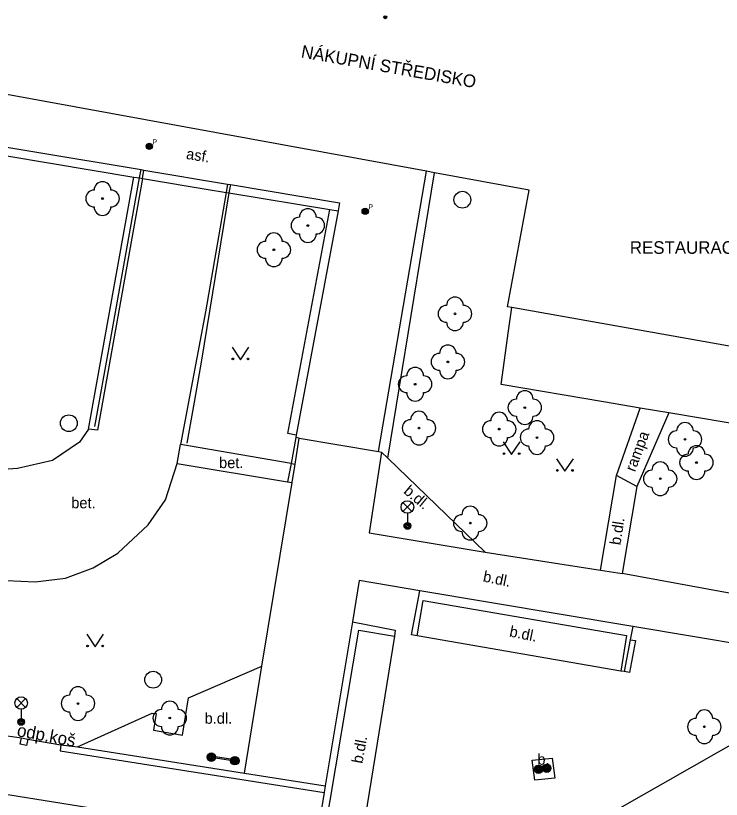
# Model space of a CAD drawing. Extents: x -596229 to -595156, y -1161237 to -1159376.
# Drawn here: x -595752.56 to -595710.6, y -1160272.61 to -1160225.98 of the extents above; entities that cross this region are included whole.
import ezdxf

# ---------------------------------------------------------------- set-up
doc = ezdxf.new("R2010")
doc.units = 0
for name, color, linetype in [('DOP - rozhrani ploch obecne', 7, 'Continuous'), ('Level 22', 7, 'Continuous'), ('Level 25', 7, 'Continuous'), ('Level 27', 7, 'Continuous'), ('Level 33', 7, 'Continuous'), ('Level 36', 7, 'Continuous'), ('Level 39', 7, 'Continuous'), ('Specificka linie pasportu komunikaci', 7, 'Continuous'), ('TM - budovy zdene_ betonove - VP', 7, 'Continuous'), ('TM - chodniky - VP', 7, 'Continuous'), ('TM - komunikace - VP', 7, 'Continuous'), ('TM - pomocna konstrukcni linie', 7, 'Continuous'), ('TM - popis objektu', 7, 'Continuous'), ('TM - popis povrchu', 7, 'Continuous'), ('TM - poznamka', 7, 'Continuous'), ('TM - rozhrani mezi zpev. plochami mezi sebou - VP', 7, 'Continuous'), ('TM - rozhrani ploch obecne - VP', 7, 'Continuous'), ('TM - schody - VP', 7, 'Continuous'), ('TM - zabradli - VP', 7, 'Continuous'), ('TM - zed operna - VP', 7, 'Continuous'), ('Vrstva 34', 7, 'Continuous')]:
    doc.layers.add(name, color=color, linetype=linetype)

msp = doc.modelspace()

# ---------------------------------------------------------------- linework, layer by layer
at = {"layer": 'DOP - rozhrani ploch obecne'}
for points in [[(-595717.6, -1160248.96), (-595723.7, -1160247.93), (-595723.25, -1160244.74), (-595723.06, -1160243.35)], [(-595715.42, -1160249.33), (-595717.6, -1160248.96)], [(-595713.72, -1160249.61), (-595715.42, -1160249.33)], [(-595705.25, -1160251.04), (-595713.72, -1160249.61)]]:
    msp.add_lwpolyline(points, dxfattribs=at)
at = {"layer": 'Level 22'}
for centre in [(-595747.4, -1160236.86), (-595735.19, -1160238.47), (-595737.21, -1160239.91), (-595726.44, -1160243.72), (-595726.86, -1160246.58), (-595728.81, -1160247.91), (-595722.29, -1160249.3), (-595728.58, -1160250.52), (-595723.81, -1160250.58), (-595721.56, -1160251.08), (-595712.76, -1160251.19), (-595712.08, -1160252.57), (-595714.23, -1160253.53), (-595725.53, -1160256.17), (-595748.86, -1160266.91), (-595743.4, -1160267.77), (-595711.61, -1160268.29)]:
    msp.add_circle(centre, 0.05, dxfattribs=at)
for centre, start, end in [((-595747.4, -1160236.36), 0, 180), ((-595747.9, -1160236.86), 90, 270), ((-595746.9, -1160236.86), 270, 90), ((-595747.4, -1160237.36), 180, 0), ((-595735.19, -1160237.97), 0, 180), ((-595735.69, -1160238.47), 90, 270), ((-595734.69, -1160238.47), 270, 90), ((-595737.21, -1160239.41), 0, 180), ((-595735.19, -1160238.97), 180, 0), ((-595737.71, -1160239.91), 90, 270), ((-595736.71, -1160239.91), 270, 90), ((-595737.21, -1160240.41), 180, 0), ((-595726.44, -1160243.22), 0, 180), ((-595726.94, -1160243.72), 90, 270), ((-595725.94, -1160243.72), 270, 90), ((-595726.44, -1160244.22), 180, 0), ((-595726.86, -1160246.08), 0, 180), ((-595727.36, -1160246.58), 90, 270), ((-595726.36, -1160246.58), 270, 90), ((-595728.81, -1160247.41), 0, 180), ((-595729.31, -1160247.91), 90, 270), ((-595728.31, -1160247.91), 270, 90), ((-595726.86, -1160247.08), 180, 0), ((-595722.29, -1160248.8), 0, 180), ((-595728.81, -1160248.41), 180, 0), ((-595722.79, -1160249.3), 90, 270), ((-595721.79, -1160249.3), 270, 90), ((-595728.58, -1160250.02), 0, 180), ((-595723.81, -1160250.08), 0, 180), ((-595729.08, -1160250.52), 90, 270), ((-595728.08, -1160250.52), 270, 90), ((-595724.31, -1160250.58), 90, 270), ((-595723.31, -1160250.58), 270, 90), ((-595722.29, -1160249.8), 180, 0), ((-595721.56, -1160250.58), 0, 180), ((-595712.76, -1160250.69), 0, 180), ((-595722.06, -1160251.08), 90, 270), ((-595721.06, -1160251.08), 270, 90), ((-595713.26, -1160251.19), 90, 270), ((-595712.26, -1160251.19), 270, 90), ((-595728.58, -1160251.02), 180, 0), ((-595723.81, -1160251.08), 180, 0), ((-595721.56, -1160251.58), 180, 0), ((-595712.08, -1160252.07), 0, 180), ((-595712.76, -1160251.69), 180, 0), ((-595712.58, -1160252.57), 90, 270), ((-595711.58, -1160252.57), 270, 90), ((-595714.23, -1160253.03), 0, 180), ((-595714.73, -1160253.53), 90, 270), ((-595713.73, -1160253.53), 270, 90), ((-595712.08, -1160253.07), 180, 0), ((-595714.23, -1160254.03), 180, 0), ((-595725.53, -1160255.67), 0, 180), ((-595726.03, -1160256.17), 90, 270), ((-595725.03, -1160256.17), 270, 90), ((-595725.53, -1160256.67), 180, 0), ((-595748.86, -1160266.41), 0, 180), ((-595749.36, -1160266.91), 90, 270), ((-595748.36, -1160266.91), 270, 90), ((-595743.4, -1160267.27), 0, 180), ((-595748.86, -1160267.41), 180, 0), ((-595743.9, -1160267.77), 90, 270), ((-595742.9, -1160267.77), 270, 90), ((-595711.61, -1160267.79), 0, 180), ((-595712.11, -1160268.29), 90, 270), ((-595711.11, -1160268.29), 270, 90), ((-595743.4, -1160268.27), 180, 0), ((-595711.61, -1160268.79), 180, 0)]:
    msp.add_arc(centre, 0.5, start, end, dxfattribs=at)
at = {"layer": 'Level 25'}
for centre, radius in [((-595740.93, -1160270.1), 0.25), ((-595740.93, -1160270.1), 0.2), ((-595740.93, -1160270.1), 0.15), ((-595740.93, -1160270.1), 0.1), ((-595740.93, -1160270.1), 0.05), ((-595739.53, -1160270.31), 0.25), ((-595739.53, -1160270.31), 0.2), ((-595739.53, -1160270.31), 0.15), ((-595739.53, -1160270.31), 0.1), ((-595739.53, -1160270.31), 0.05), ((-595721.47, -1160270.82), 0.25), ((-595721.47, -1160270.82), 0.2), ((-595721.47, -1160270.82), 0.15), ((-595721.47, -1160270.82), 0.1), ((-595721.47, -1160270.82), 0.05), ((-595720.98, -1160270.76), 0.25), ((-595720.98, -1160270.76), 0.2), ((-595720.98, -1160270.76), 0.15), ((-595720.98, -1160270.76), 0.1), ((-595720.98, -1160270.76), 0.05)]:
    msp.add_circle(centre, radius, dxfattribs=at)
at = {"layer": 'Level 27'}
for centre in [(-595726, -1160236.93), (-595749.4, -1160250.23), (-595744.39, -1160265.49)]:
    msp.add_circle(centre, 0.5, dxfattribs=at)
at = {"layer": 'Level 33'}
for p, q in [((-595729.535, -1160255.48), (-595729.005, -1160254.95)), ((-595729.535, -1160254.95), (-595729.005, -1160255.48)), ((-595729.27, -1160255.59), (-595729.27, -1160256.34)), ((-595752.505, -1160267.14), (-595751.975, -1160266.61)), ((-595752.505, -1160266.61), (-595751.975, -1160267.14)), ((-595752.24, -1160267.25), (-595752.24, -1160268))]:
    msp.add_line(p, q, dxfattribs=at)
for centre, radius in [((-595729.27, -1160255.215), 0.375), ((-595729.27, -1160256.34), 0.2), ((-595729.27, -1160256.34), 0.145), ((-595729.27, -1160256.34), 0.0876), ((-595752.24, -1160266.875), 0.375), ((-595752.24, -1160268), 0.2), ((-595752.24, -1160268), 0.145), ((-595752.24, -1160268), 0.0876)]:
    msp.add_circle(centre, radius, dxfattribs=at)
at = {"layer": 'Level 36'}
for points in [[(-595739.7, -1160245.7), (-595739.2, -1160246.45), (-595738.7, -1160245.7)], [(-595723.57, -1160251.34), (-595723.07, -1160252.09), (-595722.57, -1160251.34)], [(-595720.4, -1160252.34), (-595719.9, -1160253.09), (-595719.4, -1160252.34)], [(-595748.34, -1160262.78), (-595747.84, -1160263.53), (-595747.34, -1160262.78)]]:
    msp.add_lwpolyline(points, dxfattribs=at)
for centre in [(-595739.65, -1160246.4), (-595738.751, -1160246.4), (-595723.52, -1160252.04), (-595722.621, -1160252.04), (-595720.35, -1160253.04), (-595719.451, -1160253.04), (-595748.29, -1160263.48), (-595747.391, -1160263.48)]:
    msp.add_circle(centre, 0.05, dxfattribs=at)
at = {"layer": 'Level 39'}
for radius in [0.09, 0.0398]:
    msp.add_circle((-595730.59, -1160226.07), radius, dxfattribs=at)
at = {"layer": 'Specificka linie pasportu komunikaci'}
msp.add_lwpolyline([(-595745.03, -1160235.66), (-595744.94, -1160235.17)], dxfattribs=at)
at = {"layer": 'TM - budovy zdene_ betonove - VP'}
for points in [[(-595728.14, -1160235.24), (-595757.45, -1160229.87)], [(-595727.65, -1160235.33), (-595728.14, -1160235.24)], [(-595722.03, -1160236.36), (-595727.65, -1160235.33)], [(-595723.31, -1160243.31), (-595722.03, -1160236.36)], [(-595723.06, -1160243.35), (-595723.31, -1160243.31)], [(-595704.55, -1160246.63), (-595723.06, -1160243.35)]]:
    msp.add_lwpolyline(points, dxfattribs=at)
at = {"layer": 'TM - chodniky - VP'}
for points in [[(-595730.98, -1160251.92), (-595728.14, -1160235.24)], [(-595735.95, -1160252.67), (-595735.7, -1160251.12)], [(-595735.89, -1160250.94), (-595735.91, -1160251.08)], [(-595735.7, -1160251.12), (-595735.91, -1160251.08)], [(-595742.97, -1160252.62), (-595742.77, -1160251.49)], [(-595742.28, -1160251.57), (-595742.77, -1160251.49)], [(-595736.18, -1160252.63), (-595742.28, -1160251.57)], [(-595730.81, -1160251.95), (-595731.55, -1160256.76), (-595724.64, -1160257.9)], [(-595730.98, -1160251.92), (-595730.81, -1160251.95)], [(-595742.97, -1160252.62), (-595736.4, -1160253.72)], [(-595736.18, -1160252.63), (-595735.95, -1160252.67)], [(-595717.78, -1160258.97), (-595716.84, -1160253.33)], [(-595737.92, -1160264.69), (-595736.13, -1160253.76)], [(-595736.4, -1160253.72), (-595736.13, -1160253.76)], [(-595715.63, -1160254), (-595716.5, -1160259.17)], [(-595724.64, -1160257.9), (-595717.78, -1160258.97)], [(-595705.15, -1160261.26), (-595716.5, -1160259.17)], [(-595728.52, -1160260.2), (-595732.14, -1160259.59), (-595732.54, -1160262.04)], [(-595715.87, -1160262.32), (-595728.52, -1160260.2)], [(-595732.54, -1160262.04), (-595734.15, -1160271.8)], [(-595705.46, -1160264.07), (-595715.87, -1160262.32)], [(-595738.95, -1160271.05), (-595737.92, -1160264.69)], [(-595721.18, -1160275.71), (-595706.34, -1160267.27)], [(-595753.65, -1160268.74), (-595752.22, -1160268.95)], [(-595752.22, -1160268.95), (-595751.84, -1160269.03)], [(-595751.84, -1160269.03), (-595749.87, -1160269.36)], [(-595749.87, -1160269.36), (-595748.89, -1160269.48)], [(-595740.43, -1160274.37), (-595769.12, -1160269.77)], [(-595748.89, -1160269.48), (-595738.95, -1160271.05)], [(-595734.15, -1160271.8), (-595734.21, -1160272.21)], [(-595734.21, -1160272.21), (-595734.63, -1160274.75)]]:
    msp.add_lwpolyline(points, dxfattribs=at)
at = {"layer": 'TM - komunikace - VP'}
for points in [[(-595750.37, -1160252.45), (-595752.46, -1160252.93), (-595754.17, -1160253.04), (-595756.19, -1160252.67), (-595758.51, -1160251.95), (-595760.9, -1160250.71), (-595763, -1160249.07), (-595764.43, -1160247.27), (-595765.06, -1160245.72)], [(-595748.23, -1160250.58), (-595748.77, -1160251.35), (-595750.37, -1160252.45)]]:
    msp.add_lwpolyline(points, dxfattribs=at)
at = {"layer": 'TM - pomocna konstrukcni linie'}
msp.add_lwpolyline([(-595739.53, -1160270.31), (-595739.53, -1160270.26), (-595740.93, -1160270.04), (-595740.93, -1160270.1)], dxfattribs=at)
at = {"layer": 'TM - rozhrani mezi zpev. plochami mezi sebou - VP'}
for points in [[(-595736.18, -1160252.63), (-595736.4, -1160253.72)], [(-595736.13, -1160253.76), (-595735.95, -1160252.67)], [(-595717.78, -1160258.97), (-595716.5, -1160259.17)], [(-595749.87, -1160269.36), (-595749.92, -1160269.72), (-595734.21, -1160272.21)], [(-595738.95, -1160271.05), (-595734.15, -1160271.8)]]:
    msp.add_lwpolyline(points, dxfattribs=at)
at = {"layer": 'TM - rozhrani ploch obecne - VP'}
for points in [[(-595757.76, -1160233.03), (-595745.11, -1160235.14)], [(-595758.06, -1160233.49), (-595745.53, -1160235.58)], [(-595745.11, -1160235.14), (-595744.94, -1160235.17)], [(-595744.94, -1160235.17), (-595739.96, -1160236)], [(-595730.44, -1160252.31), (-595727.65, -1160235.33)], [(-595748.23, -1160250.58), (-595745.53, -1160235.58)], [(-595745.03, -1160235.66), (-595747.69, -1160250.65)], [(-595745.53, -1160235.58), (-595745.2, -1160235.63)], [(-595745.2, -1160235.63), (-595745.03, -1160235.66)], [(-595745.03, -1160235.66), (-595740.88, -1160236.36)], [(-595739.96, -1160236), (-595740.05, -1160236.5)], [(-595739.96, -1160236), (-595739.79, -1160236.03)], [(-595739.79, -1160236.03), (-595733.31, -1160237.11), (-595733.39, -1160237.6)], [(-595740.05, -1160236.5), (-595741.28, -1160243.6), (-595742.77, -1160251.49)], [(-595740.88, -1160236.36), (-595740.39, -1160236.44)], [(-595740.39, -1160236.44), (-595740.05, -1160236.5)], [(-595740.05, -1160236.5), (-595739.88, -1160236.53)], [(-595739.88, -1160236.53), (-595733.89, -1160237.52)], [(-595735.89, -1160250.94), (-595736.38, -1160250.85), (-595733.89, -1160237.52)], [(-595733.39, -1160237.6), (-595735.89, -1160250.94)], [(-595733.89, -1160237.52), (-595733.39, -1160237.6)], [(-595747.69, -1160250.65), (-595748.23, -1160250.58)], [(-595735.91, -1160251.08), (-595736.18, -1160252.63)], [(-595735.7, -1160251.12), (-595730.98, -1160251.92)], [(-595730.81, -1160251.95), (-595730.44, -1160252.31)], [(-595730.44, -1160252.31), (-595724.64, -1160257.9)], [(-595743.66, -1160254.79), (-595742.97, -1160252.62)], [(-595715.63, -1160254), (-595716.84, -1160253.33)], [(-595744.69, -1160256.28), (-595743.66, -1160254.79)], [(-595746.49, -1160257.96), (-595744.69, -1160256.28)], [(-595747.96, -1160258.83), (-595746.49, -1160257.96)], [(-595749.61, -1160259.45), (-595747.96, -1160258.83)], [(-595753.11, -1160259.59), (-595751.4, -1160259.67), (-595749.61, -1160259.45)], [(-595728.68, -1160262.87), (-595729.02, -1160262.81), (-595728.52, -1160260.2)], [(-595728.68, -1160262.87), (-595728.33, -1160260.77)], [(-595728.33, -1160260.77), (-595716.23, -1160262.86), (-595716.57, -1160264.98)], [(-595732.54, -1160262.04), (-595729.99, -1160262.55), (-595730.04, -1160262.89)], [(-595715.87, -1160262.32), (-595716.02, -1160263.11)], [(-595732, -1160275.01), (-595734.19, -1160274.67), (-595732.16, -1160262.55)], [(-595732.16, -1160262.55), (-595730.04, -1160262.89)], [(-595730.04, -1160262.89), (-595732, -1160275.01)], [(-595716.57, -1160264.98), (-595728.68, -1160262.87)], [(-595716.02, -1160263.11), (-595715.7, -1160263.15), (-595716.07, -1160265.07), (-595716.37, -1160265.01)], [(-595716.02, -1160263.11), (-595716.37, -1160265.01)], [(-595748.89, -1160269.48), (-595744.44, -1160267.49), (-595744.22, -1160267.5), (-595744.37, -1160268.5), (-595742.65, -1160268.79), (-595742.28, -1160266.57), (-595737.92, -1160264.69)], [(-595716.37, -1160265.01), (-595716.57, -1160264.98)], [(-595751.84, -1160269.03), (-595751.92, -1160269.41), (-595752.3, -1160269.33), (-595752.22, -1160268.95)], [(-595740.93, -1160270.1), (-595739.53, -1160270.31)], [(-595721.84, -1160270.27), (-595720.66, -1160270.15), (-595720.51, -1160271.35), (-595721.69, -1160271.46), (-595721.84, -1160270.27)]]:
    msp.add_lwpolyline(points, dxfattribs=at)
at = {"layer": 'TM - schody - VP'}
for points in [[(-595717.6, -1160248.96), (-595723.7, -1160247.93), (-595723.25, -1160244.74), (-595723.06, -1160243.35)], [(-595715.42, -1160249.33), (-595717.6, -1160248.96)], [(-595713.72, -1160249.61), (-595715.42, -1160249.33)], [(-595705.25, -1160251.04), (-595713.72, -1160249.61)]]:
    msp.add_lwpolyline(points, dxfattribs=at)
at = {"layer": 'TM - zabradli - VP'}
for points in [[(-595745.2, -1160235.63), (-595745.11, -1160235.14)], [(-595747.85, -1160250.42), (-595746.97, -1160245.5), (-595745.2, -1160235.63)], [(-595739.79, -1160236.03), (-595739.88, -1160236.53)], [(-595739.88, -1160236.53), (-595741.52, -1160246.48), (-595741.95, -1160248.97)], [(-595741.95, -1160248.97), (-595742.38, -1160251.41)]]:
    msp.add_lwpolyline(points, dxfattribs=at)
at = {"layer": 'TM - zed operna - VP'}
for points in [[(-595716.84, -1160253.33), (-595715.42, -1160249.33)], [(-595713.72, -1160249.61), (-595715.63, -1160254)]]:
    msp.add_lwpolyline(points, dxfattribs=at)
at = {"layer": 'Vrstva 34'}
for centre, radius in [((-595744.62, -1160233.75), 0.188), ((-595744.62, -1160233.75), 0.15), ((-595744.62, -1160233.75), 0.113), ((-595744.62, -1160233.75), 0.075), ((-595744.62, -1160233.75), 0.0375), ((-595731.78, -1160237.62), 0.188), ((-595731.78, -1160237.62), 0.15), ((-595731.78, -1160237.62), 0.113), ((-595731.78, -1160237.62), 0.075), ((-595731.78, -1160237.62), 0.0375)]:
    msp.add_circle(centre, radius, dxfattribs=at)

# ---------------------------------------------------------------- texts
at = {"layer": 'TM - popis objektu'}
msp.add_text('NÁKUPNÍ STŘEDISKO', height=0.75, rotation=350, dxfattribs=at).set_placement((-595735.63, -1160228.46))
msp.add_text('RESTAURACE', height=0.75, dxfattribs=at).set_placement((-595716.04, -1160240.15))
at = {"layer": 'TM - popis povrchu'}
for s, rotation, p in [('asf.', 351, (-595742.46, -1160234.5)), ('b.dl.', 320, (-595729.54, -1160254.35)), ('b.dl.', 81.39, (-595716.6, -1160257.51)), ('b.dl.', 348.41, (-595724.81, -1160259.64)), ('b.dl.', 348.41, (-595723.24, -1160262.91)), ('b.dl.', 79.37, (-595731.95, -1160270.51))]:
    msp.add_text(s, height=0.65, rotation=rotation, dxfattribs=at).set_placement(p)
for s, p in [('bet.', (-595740.47, -1160252.9)), ('bet.', (-595749.26, -1160255.29)), ('b.dl.', (-595741.33, -1160268.11)), ('b.', (-595721.54, -1160270.55))]:
    msp.add_text(s, height=0.65, dxfattribs=at).set_placement(p)
at = {"layer": 'TM - poznamka'}
for s, height, rotation, p in [('rampa', 0.65, 69.31, (-595715.74, -1160253.16)), ('odp.koš', 0.75, 349.38, (-595752.53, -1160268.84))]:
    msp.add_text(s, height=height, rotation=rotation, dxfattribs=at).set_placement(p)
at = {"layer": 'Vrstva 34'}
for p in [(-595744.432, -1160233.637), (-595731.592, -1160237.507)]:
    msp.add_text('P', height=0.3, dxfattribs=at).set_placement(p)

doc.saveas('drawing.dxf')
